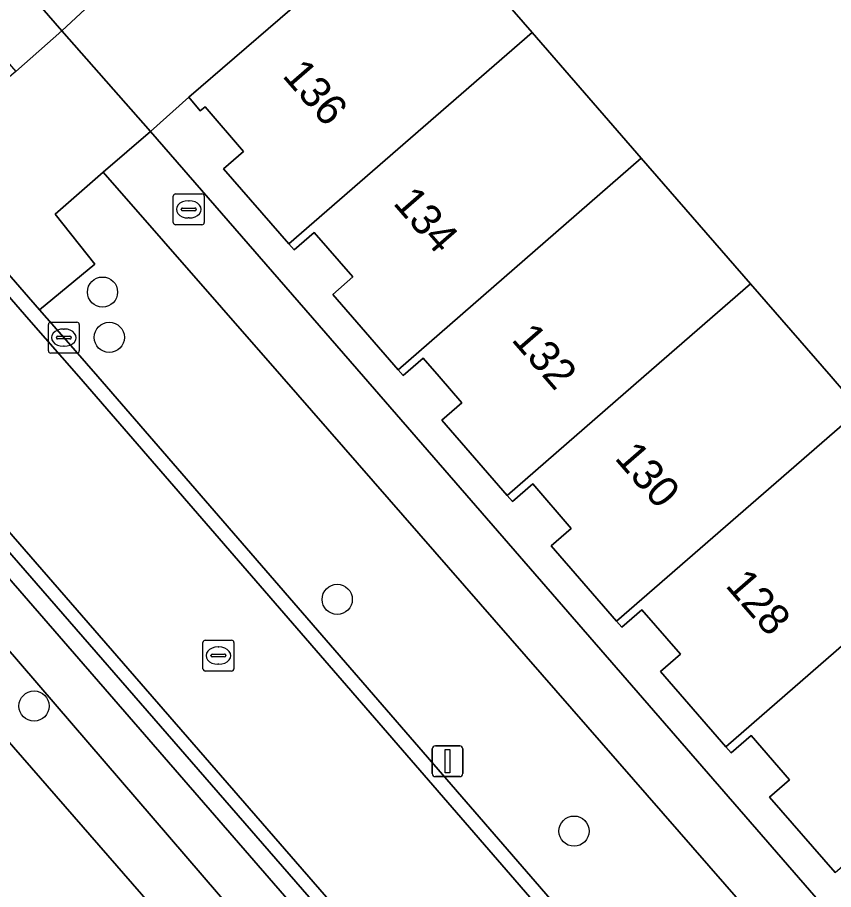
# Model space of a CAD drawing. Extents: x 155887 to 156869, y 383880 to 384678.
# Drawn here: x 156355.47 to 156381.91, y 384233.38 to 384261.64 of the extents above; entities that cross this region are included whole.
import ezdxf

# ---------------------------------------------------------------- set-up
doc = ezdxf.new("R2010")
doc.units = 0
for name, color, linetype in [('IMGEO_Berm_groen', 7, 'Continuous'), ('IMGEO_Boom', 7, 'Continuous'), ('IMGEO_Brandkraan', 7, 'Continuous'), ('IMGEO_Erf', 7, 'Continuous'), ('IMGEO_Kolk', 7, 'Continuous'), ('IMGEO_Lichtmast', 7, 'Continuous'), ('IMGEO_OVBaan_gesloten', 7, 'Continuous'), ('IMGEO_Pand', 7, 'Continuous'), ('IMGEO_Pand_nummerreeks', 7, 'Continuous'), ('IMGEO_Parkeervlak_open', 7, 'Continuous'), ('IMGEO_Rijbaan_lokaal_gesloten', 7, 'Continuous'), ('IMGEO_Rijbaan_lokaal_open', 7, 'Continuous'), ('IMGEO_Rioolput', 7, 'Continuous'), ('IMGEO_Voetpad_open', 7, 'Continuous')]:
    doc.layers.add(name, color=color, linetype=linetype)

msp = doc.modelspace()

# ---------------------------------------------------------------- linework, layer by layer
at = {"layer": 'IMGEO_Berm_groen'}
msp.add_lwpolyline([(156270.967, 384340.448), (156265.985, 384345.065), (156269.795, 384339.498), (156347.548, 384250), (156364.691, 384230.078), (156365.892, 384231.132), (156349.508, 384250)], close=True, dxfattribs=at)
for points in [[(156270.967, 384340.448), (156349.508, 384250), (156365.892, 384231.132), (156366.154, 384231.36), (156366.396, 384231.08), (156366.569, 384231.232), (156350.238, 384250), (156347.631, 384252.995), (156313.168, 384292.747)], [(156310.449, 384289.788), (156344.918, 384250), (156353.442, 384240.167), (156360.575, 384231.973), (156360.68, 384232.052), (156361.513, 384231.125), (156363.627, 384228.639), (156363.907, 384228.891), (156363.652, 384229.166), (156364.691, 384230.078), (156347.548, 384250), (156269.795, 384339.498)]]:
    msp.add_lwpolyline(points, dxfattribs=at)
at = {"layer": 'IMGEO_Boom'}
for centre in [(156358.224, 384252.74), (156358.442, 384251.273), (156365.829, 384242.782), (156356.006, 384239.327), (156373.504, 384235.274)]:
    msp.add_circle(centre, 0.489, dxfattribs=at)
at = {"layer": 'IMGEO_Brandkraan'}
for p, q in [((156360.518, 384254.995), (156360.518, 384255.847)), ((156360.593, 384255.921), (156361.445, 384255.921)), ((156361.006, 384255.701), (156361.031, 384255.701)), ((156361.519, 384255.847), (156361.519, 384254.995)), ((156360.777, 384255.415), (156360.777, 384255.427)), ((156360.82, 384255.464), (156361.218, 384255.464)), ((156361.261, 384255.427), (156361.261, 384255.415)), ((156361.215, 384255.378), (156360.817, 384255.378)), ((156361.029, 384255.141), (156361.004, 384255.141)), ((156361.445, 384254.921), (156360.593, 384254.921))]:
    msp.add_line(p, q, dxfattribs=at)
for points in [[(156360.518, 384254.995), (156360.518, 384255.847)], [(156360.593, 384255.921), (156361.445, 384255.921)], [(156361.519, 384255.847), (156361.519, 384254.995)], [(156361.445, 384254.921), (156360.593, 384254.921)]]:
    msp.add_lwpolyline(points, dxfattribs=at)
for centre, radius, start, end in [((156360.595, 384255.845), 0.0765, 91.552, 178.448), ((156360.595, 384255.845), 0.0765, 91.552, 178.448), ((156361.443, 384255.845), 0.0765, 1.552, 88.448), ((156361.443, 384255.845), 0.0765, 1.552, 88.448), ((156360.817, 384255.424), 0.0403, 85.8775, 175.7526), ((156360.814, 384255.414), 0.0366, 178.938, 274.7102), ((156361.218, 384255.421), 0.043, 264.8664, 352.4533), ((156361.222, 384255.426), 0.0386, 1.7309, 96.639), ((156360.595, 384254.997), 0.0765, 181.552, 268.448), ((156360.595, 384254.997), 0.0765, 181.552, 268.448), ((156361.443, 384254.997), 0.0765, 271.552, 358.448), ((156361.443, 384254.997), 0.0765, 271.552, 358.448)]:
    msp.add_arc(centre, radius, start, end, dxfattribs=at)
for centre, major_axis, ratio, start_param, end_param in [((156361.005, 384255.421), (-0.387, 0.002), 0.722429, 4.712389, 7.853982), ((156361.03, 384255.421), (-0.39, 0.002), 0.717154, 1.570796, 4.712389)]:
    msp.add_ellipse(centre, major_axis=major_axis, ratio=ratio, start_param=start_param, end_param=end_param, dxfattribs=at)
at = {"layer": 'IMGEO_Erf'}
for points in [[(156321.082, 384302.387), (156356.906, 384261.209), (156357.657, 384261.906)], [(156383.836, 384271.321), (156380.088, 384275.63), (156368.418, 384265.437), (156372.141, 384261.153), (156375.683, 384257.077), (156379.222, 384253.005), (156381.834, 384250), (156382.765, 384248.929)], [(156381.962, 384233.928), (156379.838, 384236.371), (156380.487, 384236.935), (156379.245, 384238.37), (156378.596, 384237.806), (156378.422, 384238.006), (156376.302, 384240.443), (156376.951, 384241.007), (156375.7, 384242.447), (156375.051, 384241.883), (156374.882, 384242.077), (156372.761, 384244.518), (156373.41, 384245.082), (156372.162, 384246.522), (156371.513, 384245.957), (156371.341, 384246.154), (156369.217, 384248.591), (156369.865, 384249.156), (156369.135, 384250), (156368.619, 384250.596), (156367.969, 384250.033), (156367.802, 384250.225), (156365.683, 384252.666), (156366.332, 384253.23), (156365.081, 384254.668), (156364.432, 384254.104), (156364.26, 384254.301), (156362.143, 384256.737), (156362.792, 384257.299), (156361.548, 384258.741), (156361.389, 384258.611), (156361.021, 384259.051), (156359.778, 384257.949), (156366.682, 384250), (156388.463, 384224.919)]]:
    msp.add_lwpolyline(points, dxfattribs=at)
at = {"layer": 'IMGEO_Kolk'}
for p, q in [((156356.545, 384251.764), (156357.397, 384251.764)), ((156356.47, 384250.838), (156356.47, 384251.69)), ((156356.958, 384251.544), (156356.983, 384251.544)), ((156357.471, 384251.69), (156357.471, 384250.838)), ((156356.729, 384251.258), (156356.729, 384251.27)), ((156357.167, 384251.221), (156356.769, 384251.221)), ((156356.772, 384251.307), (156357.17, 384251.307)), ((156357.213, 384251.27), (156357.213, 384251.258)), ((156356.981, 384250.984), (156356.956, 384250.984)), ((156357.397, 384250.764), (156356.545, 384250.764))]:
    msp.add_line(p, q, dxfattribs=at)
for points in [[(156356.545, 384251.764), (156357.397, 384251.764)], [(156356.47, 384250.838), (156356.47, 384251.69)], [(156357.471, 384251.69), (156357.471, 384250.838)], [(156357.397, 384250.764), (156356.545, 384250.764)]]:
    msp.add_lwpolyline(points, dxfattribs=at)
for centre, radius, start, end in [((156356.547, 384251.688), 0.0765, 91.552, 178.448), ((156356.547, 384251.688), 0.0765, 91.552, 178.448), ((156357.395, 384251.688), 0.0765, 1.552, 88.448), ((156357.395, 384251.688), 0.0765, 1.552, 88.448), ((156356.769, 384251.267), 0.0403, 85.8775, 175.7526), ((156356.766, 384251.257), 0.0366, 178.938, 274.7102), ((156357.17, 384251.264), 0.043, 264.8664, 352.4533), ((156357.174, 384251.269), 0.0386, 1.7309, 96.639), ((156356.547, 384250.84), 0.0765, 181.552, 268.448), ((156356.547, 384250.84), 0.0765, 181.552, 268.448), ((156357.395, 384250.84), 0.0765, 271.552, 358.448), ((156357.395, 384250.84), 0.0765, 271.552, 358.448)]:
    msp.add_arc(centre, radius, start, end, dxfattribs=at)
for centre, major_axis, ratio, start_param, end_param in [((156356.957, 384251.264), (-0.387, 0.002), 0.722429, 4.712389, 7.853982), ((156356.982, 384251.264), (-0.39, 0.002), 0.717154, 1.570796, 4.712389)]:
    msp.add_ellipse(centre, major_axis=major_axis, ratio=ratio, start_param=start_param, end_param=end_param, dxfattribs=at)
at = {"layer": 'IMGEO_Lichtmast'}
for p, q in [((156368.91, 384237.139), (156368.91, 384237.939)), ((156368.91, 384237.939), (156368.91, 384237.139)), ((156369.01, 384238.039), (156369.8, 384238.039)), ((156369.8, 384238.039), (156369.01, 384238.039)), ((156369.9, 384237.939), (156369.9, 384237.139)), ((156369.9, 384237.139), (156369.9, 384237.939)), ((156369.8, 384237.039), (156369.01, 384237.039)), ((156369.01, 384237.039), (156369.8, 384237.039))]:
    msp.add_line(p, q, dxfattribs=at)
msp.add_lwpolyline([(156369.33, 384237.914), (156369.48, 384237.914), (156369.48, 384237.164), (156369.33, 384237.164), (156369.33, 384237.914)], dxfattribs=at)
for centre, start, end in [((156369.01, 384237.939), 90, 180), ((156369.01, 384237.939), 90, 180), ((156369.8, 384237.939), 0, 90), ((156369.8, 384237.939), 360, 90), ((156369.01, 384237.139), 180, 270), ((156369.01, 384237.139), 180, 270), ((156369.8, 384237.139), 270, 0), ((156369.8, 384237.139), 270, 0)]:
    msp.add_arc(centre, 0.1, start, end, dxfattribs=at)
at = {"layer": 'IMGEO_OVBaan_gesloten'}
msp.add_lwpolyline([(156299.846, 384291.826), (156336.14, 384250), (156374.404, 384205.959), (156378.343, 384201.4), (156379.419, 384200.209), (156379.888, 384199.654), (156382.519, 384196.58), (156387.576, 384200.899), (156386.228, 384202.442), (156385.422, 384203.36), (156384.391, 384204.534), (156383.483, 384205.568), (156383.21, 384205.896), (156383.334, 384206.002), (156382.888, 384206.548), (156382.047, 384207.451), (156363.627, 384228.639), (156361.513, 384231.125), (156360.68, 384232.052), (156360.575, 384231.973), (156353.442, 384240.167), (156344.918, 384250), (156310.449, 384289.788)], dxfattribs=at)
at = {"layer": 'IMGEO_Pand'}
for points in [[(156364.26, 384254.301), (156372.141, 384261.153), (156368.418, 384265.437), (156361.021, 384259.051), (156361.389, 384258.611), (156361.548, 384258.741), (156362.792, 384257.299), (156362.143, 384256.737)], [(156364.26, 384254.301), (156364.432, 384254.104), (156365.081, 384254.668), (156366.332, 384253.23), (156365.683, 384252.666), (156367.802, 384250.225), (156375.683, 384257.077), (156372.141, 384261.153)], [(156371.341, 384246.154), (156375.766, 384250), (156379.222, 384253.005), (156375.683, 384257.077), (156367.802, 384250.225), (156367.969, 384250.033), (156368.619, 384250.596), (156369.135, 384250), (156369.865, 384249.156), (156369.217, 384248.591)], [(156382.765, 384248.929), (156381.834, 384250), (156379.222, 384253.005), (156375.766, 384250), (156371.341, 384246.154), (156371.513, 384245.957), (156372.162, 384246.522), (156373.41, 384245.082), (156372.761, 384244.518), (156374.882, 384242.077)], [(156382.765, 384248.929), (156374.882, 384242.077), (156375.051, 384241.883), (156375.7, 384242.447), (156376.951, 384241.007), (156376.302, 384240.443), (156378.422, 384238.006), (156388.568, 384246.825), (156385.046, 384250.912)], [(156378.422, 384238.006), (156378.596, 384237.806), (156379.245, 384238.37), (156380.487, 384236.935), (156379.838, 384236.371), (156381.962, 384233.928), (156389.846, 384240.781), (156392.093, 384242.735), (156388.568, 384246.825)]]:
    msp.add_lwpolyline(points, close=True, dxfattribs=at)
at = {"layer": 'IMGEO_Parkeervlak_open'}
msp.add_lwpolyline([(156388.066, 384220.355), (156387.06, 384221.492), (156386.854, 384221.341), (156386.602, 384221.602), (156387.816, 384222.652), (156379.347, 384232.453), (156364.03, 384250), (156358.247, 384256.625), (156356.685, 384255.261), (156357.979, 384253.64), (156356.18, 384252.16), (156356.972, 384251.265), (156358.068, 384250), (156390.526, 384212.529), (156390.747, 384212.292), (156390.873, 384212.147), (156394.323, 384215.145), (156389.3, 384220.913), (156388.094, 384219.883), (156387.846, 384220.167)], close=True, dxfattribs=at)
at = {"layer": 'IMGEO_Rijbaan_lokaal_gesloten'}
msp.add_lwpolyline([(156313.464, 384293.017), (156347.958, 384253.282), (156350.811, 384250), (156386.636, 384208.775), (156386.787, 384208.599), (156386.855, 384208.519), (156387.758, 384207.465), (156387.858, 384207.321), (156391.587, 384203.129), (156395.631, 384206.125), (156395.623, 384206.134), (156395.506, 384206.265), (156390.947, 384211.386), (156390.515, 384211.858), (156390.405, 384211.984), (156390.184, 384212.221), (156357.459, 384250), (156355.834, 384251.857), (156350.366, 384258.146), (156317.194, 384296.335)], dxfattribs=at)
at = {"layer": 'IMGEO_Rijbaan_lokaal_open'}
for points in [[(156272.151, 384339.898), (156313.168, 384292.747), (156347.631, 384252.995), (156350.238, 384250), (156366.569, 384231.232), (156386.48, 384208.352), (156386.787, 384208.599), (156386.636, 384208.775), (156350.811, 384250), (156347.958, 384253.282), (156313.464, 384293.017), (156272.441, 384340.175), (156271.109, 384341.853), (156269.835, 384343.577), (156268.621, 384345.343), (156264.92, 384350.887), (156264.101, 384351.847)], [(156317.194, 384296.335), (156350.366, 384258.146), (156355.834, 384251.857), (156357.459, 384250), (156390.184, 384212.221), (156390.405, 384211.984), (156390.515, 384211.858), (156390.873, 384212.147), (156390.747, 384212.292), (156390.526, 384212.529), (156358.068, 384250), (156356.972, 384251.265), (156356.18, 384252.16), (156350.713, 384258.448), (156317.542, 384296.636)]]:
    msp.add_lwpolyline(points, dxfattribs=at)
at = {"layer": 'IMGEO_Rioolput'}
for p, q in [((156361.479, 384240.535), (156361.479, 384241.387)), ((156361.554, 384241.461), (156362.406, 384241.461)), ((156362.48, 384241.387), (156362.48, 384240.535)), ((156361.781, 384241.004), (156362.179, 384241.004)), ((156361.967, 384241.241), (156361.992, 384241.241)), ((156361.738, 384240.955), (156361.738, 384240.967)), ((156362.176, 384240.918), (156361.778, 384240.918)), ((156362.222, 384240.967), (156362.222, 384240.955)), ((156362.406, 384240.461), (156361.554, 384240.461)), ((156361.99, 384240.681), (156361.965, 384240.681))]:
    msp.add_line(p, q, dxfattribs=at)
for points in [[(156361.479, 384240.535), (156361.479, 384241.387)], [(156361.554, 384241.461), (156362.406, 384241.461)], [(156362.48, 384241.387), (156362.48, 384240.535)], [(156362.406, 384240.461), (156361.554, 384240.461)]]:
    msp.add_lwpolyline(points, dxfattribs=at)
for centre, radius, start, end in [((156361.556, 384241.385), 0.0765, 91.552, 178.448), ((156361.556, 384241.385), 0.0765, 91.552, 178.448), ((156362.404, 384241.385), 0.0765, 1.552, 88.448), ((156362.404, 384241.385), 0.0765, 1.552, 88.448), ((156361.778, 384240.964), 0.0403, 85.8775, 175.7526), ((156362.183, 384240.966), 0.0386, 1.7309, 96.639), ((156361.775, 384240.954), 0.0366, 178.938, 274.7102), ((156362.179, 384240.961), 0.043, 264.8664, 352.4533), ((156361.556, 384240.537), 0.0765, 181.552, 268.448), ((156361.556, 384240.537), 0.0765, 181.552, 268.448), ((156362.404, 384240.537), 0.0765, 271.552, 358.448), ((156362.404, 384240.537), 0.0765, 271.552, 358.448)]:
    msp.add_arc(centre, radius, start, end, dxfattribs=at)
for centre, major_axis, ratio, start_param, end_param in [((156361.966, 384240.961), (-0.387, 0.002), 0.722429, 4.712389, 7.853982), ((156361.991, 384240.961), (-0.39, 0.002), 0.717154, 1.570796, 4.712389)]:
    msp.add_ellipse(centre, major_axis=major_axis, ratio=ratio, start_param=start_param, end_param=end_param, dxfattribs=at)
at = {"layer": 'IMGEO_Voetpad_open'}
for points in [[(156321.082, 384302.387), (156319.627, 384301.093), (156355.418, 384259.893), (156356.906, 384261.209)], [(156380.088, 384275.63), (156381.702, 384277.034), (156378.876, 384280.304), (156377.274, 384278.91), (156369.076, 384271.757), (156365.593, 384268.752), (156357.657, 384261.906), (156356.906, 384261.209), (156359.778, 384257.949), (156361.021, 384259.051), (156368.418, 384265.437)], [(156356.906, 384261.209), (156355.418, 384259.893), (156353.775, 384258.517), (156352.432, 384260.017), (156350.713, 384258.448), (156356.18, 384252.16), (156357.979, 384253.64), (156356.685, 384255.261), (156358.247, 384256.625), (156359.778, 384257.949)], [(156359.778, 384257.949), (156358.247, 384256.625), (156364.03, 384250), (156379.347, 384232.453), (156379.622, 384232.685), (156388.329, 384222.618), (156389.327, 384221.455), (156393.647, 384216.495), (156394.794, 384217.525), (156390.52, 384222.468), (156389.114, 384224.168), (156388.463, 384224.919), (156366.682, 384250)]]:
    msp.add_lwpolyline(points, close=True, dxfattribs=at)

# ---------------------------------------------------------------- texts
at = {"layer": 'IMGEO_Pand_nummerreeks'}
for s, rotation, p in [('136', 310.993, (156364.022, 384259.74)), ('134', 310.993, (156367.611, 384255.611)), ('132', 311.0122, (156371.447, 384251.187)), ('130', 310.993, (156374.79, 384247.349)), ('128', 310.993, (156378.379, 384243.219))]:
    msp.add_text(s, height=1, rotation=rotation, dxfattribs=at).set_placement(p)

doc.saveas('drawing.dxf')
